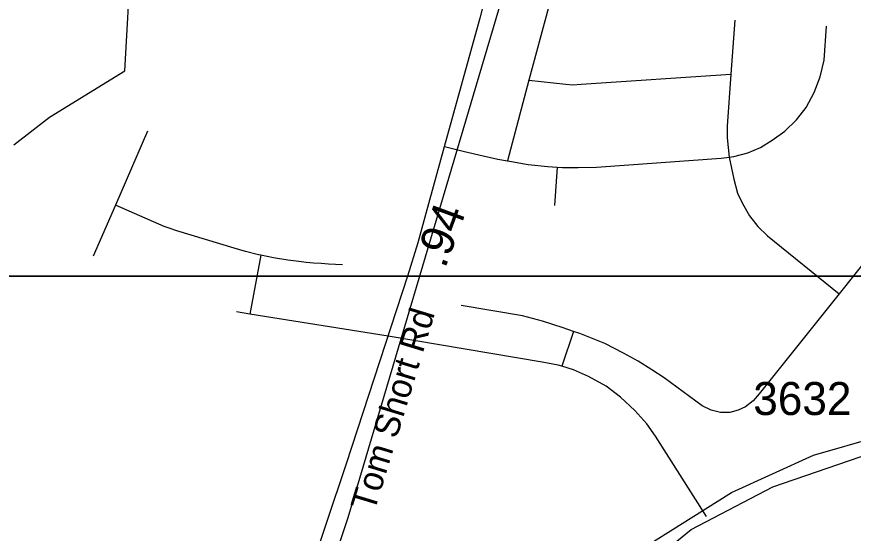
# Model space of a CAD drawing. Extents: x 1383679 to 1536984, y 460658 to 651027.
# Drawn here: x 1461906 to 1465074, y 476343 to 478298 of the extents above; entities that cross this region are included whole.
import ezdxf

# ---------------------------------------------------------------- set-up
doc = ezdxf.new("R2010")
doc.units = 0
for name, color, linetype in [('Default', 7, 'Continuous'), ('Exist Boundary Political City Limit New', 7, 'Continuous'), ('Exist Hydrographic Creek Single Shore', 7, 'Continuous'), ('Exist Road Non-System Type 51', 7, 'Continuous'), ('Exist Road Secondary Mileage Hundredths English Label', 7, 'Continuous'), ('Exist Road Secondary Type 51 Attributed', 7, 'Continuous'), ('Exist Road Secondary Type 51 Label', 7, 'Continuous'), ('Exist Road Secondary Type 51 Number Label', 7, 'Continuous'), ('Map Preparation Boundary City Limit Buffer Line', 7, 'Continuous'), ('Map Preparation Inset Cut Line', 7, 'Continuous')]:
    doc.layers.add(name, color=color, linetype=linetype)

msp = doc.modelspace()

# ---------------------------------------------------------------- linework, layer by layer
at = {"layer": 'Default'}
msp.add_lwpolyline([(1463751.2, 478394), (1463531.8, 477651.1), (1463160.2, 476401.8), (1462991.5, 475895.3), (1462926.1, 475628.8), (1462884.1, 475388.9), (1462858.9, 475148.1), (1463069.6, 474640.9), (1463502, 475352.9), (1464086, 476166.7), (1464613.1, 476497), (1464923.5, 476639), (1465169.8, 476708.7), (1465415.8, 476738.7), (1466027, 476792), (1466535.1, 476819), (1466688.6, 480177.2)], dxfattribs=at)
at = {"layer": 'Exist Boundary Political City Limit New'}
msp.add_lwpolyline([(1463751.2, 478394), (1463531.8, 477651.1), (1463160.2, 476401.8), (1462991.5, 475895.3), (1462926.1, 475628.8), (1462884.1, 475388.9), (1462858.9, 475148.1), (1463069.6, 474640.9), (1463502, 475352.9), (1464086, 476166.7), (1464613.1, 476497), (1464923.5, 476639), (1465169.8, 476708.7), (1465415.8, 476738.7), (1466027, 476792), (1466535.1, 476819), (1466688.6, 480177.2)], dxfattribs=at)
at = {"layer": 'Exist Hydrographic Creek Single Shore'}
msp.add_lwpolyline([(1461895.3, 477812.9), (1462030.2, 477918.4), (1462315.8, 478093.4), (1462339.5, 478518.8), (1462308.3, 478963.2), (1462438.3, 479252.7), (1462659.2, 479334.9), (1463104.6, 479583.4), (1463616.8, 479778.5), (1464591.7, 480136.7), (1465042.5, 480312.1), (1465608.3, 480255.7), (1466085, 480145.1), (1466503.9, 480381.4), (1466938.5, 480627.2)], dxfattribs=at)
at = {"layer": 'Exist Road Non-System Type 51'}
for p, q in [((1463919.6, 478332.7), (1463845.8, 478057.2)), ((1464625, 478285.4), (1464610.9, 478080.8)), ((1463845.8, 478057.2), (1463764.1, 477752.8)), ((1462401.9, 477864.5), (1462280.2, 477584.8)), ((1463952.6, 477728.2), (1463942.6, 477583.1)), ((1462280.2, 477584.8), (1462196.2, 477391.5)), ((1462831.1, 477395), (1462789.2, 477172.7)), ((1462789.2, 477172.7), (1462738.1, 477180.8)), ((1463313.1, 477089.2), (1462789.2, 477172.7)), ((1464015.1, 477106.8), (1463969.9, 476975.3))]:
    msp.add_line(p, q, dxfattribs=at)
for points in [[(1464604.1, 477766.9), (1464621.2, 477769), (1464674.9, 477782.4), (1464722.9, 477803.6), (1464766.9, 477830.4), (1464814.9, 477864.9), (1464859, 477907.1), (1464895.4, 477955), (1464926.1, 478010.6), (1464949.1, 478070), (1464964.4, 478133.2), (1464972.1, 478261.8)], [(1463845.8, 478057.2), (1463986.1, 478042.1), (1464012.1, 478040.2), (1464043.8, 478042.1), (1464610.9, 478080.8)], [(1464610.9, 478080.8), (1464597.1, 477884.2), (1464597.1, 477839.7), (1464604.1, 477766.9)], [(1463525.8, 477807.2), (1463601.4, 477788.2), (1463672.2, 477770.9), (1463727.9, 477759.4), (1463764.1, 477752.8)], [(1463952.6, 477728.2), (1463973.2, 477726.8), (1464032.6, 477726.8), (1464101.8, 477728.8), (1464573.4, 477763.2), (1464604.1, 477766.9)], [(1464604.1, 477766.9), (1464621.4, 477683.7), (1464636.1, 477629.8), (1464654.8, 477590.8), (1464680.8, 477544.4), (1464712.4, 477503.6), (1464749.5, 477468.2), (1465020.6, 477249.5)], [(1463764.1, 477752.8), (1463779.6, 477749.8), (1463842.9, 477738.3), (1463917.6, 477730.7), (1463952.6, 477728.2)], [(1465787.5, 477739.5), (1465644.6, 477746.8), (1465605.6, 477746.8), (1465564.8, 477746.8), (1465525.8, 477745), (1465484.9, 477737.6), (1465445.9, 477722.7), (1465414.4, 477706), (1465382.8, 477685.6), (1465356.8, 477661.4), (1465327, 477633.6), (1465020.6, 477249.5)], [(1462831.1, 477395), (1462822.1, 477396.8), (1462772.9, 477409.3), (1462729.9, 477421.4), (1462512.9, 477487.7), (1462483.6, 477497.4), (1462465.1, 477503.9), (1462444.1, 477512.2), (1462280.2, 477584.8)], [(1463140.1, 477358.8), (1463086.4, 477361.2), (1463059, 477363.4), (1463029.8, 477365.8), (1463002, 477368.1), (1462984.9, 477369.9), (1462932.9, 477376.9), (1462878.6, 477385.7), (1462831.1, 477395)], [(1465020.6, 477249.5), (1464717.9, 476870.2), (1464695.6, 476844.2), (1464665.9, 476822), (1464638, 476809), (1464606.5, 476799.7), (1464571.1, 476799.7), (1464535.9, 476809), (1464502.5, 476825.7), (1464357.6, 476931.6), (1464311.1, 476961.2), (1464259.1, 476994.7), (1464203.5, 477024.4), (1464132.9, 477061.6), (1464038.1, 477098.7), (1464015.1, 477106.8)], [(1464015.1, 477106.8), (1463975.1, 477121), (1463897.1, 477145.1), (1463820.9, 477165.6), (1463588.8, 477204.6)], [(1463969.9, 476975.3), (1463957.1, 476979.2), (1463896.2, 476990.4), (1463313.1, 477089.2)], [(1464517.9, 476406.2), (1464325.6, 476710.1), (1464291.9, 476756.6), (1464247.1, 476807.8), (1464192.6, 476857.5), (1464138.1, 476899.1), (1464070.9, 476936), (1464014.9, 476961.6), (1463969.9, 476975.3)]]:
    msp.add_lwpolyline(points, dxfattribs=at)
at = {"layer": 'Exist Road Secondary Type 51 Attributed'}
for points in [[(1463680.1, 478373.2), (1463659.8, 478293), (1463524.5, 477805.8), (1463452.2, 477538.9), (1463424.8, 477442.2), (1463385.6, 477316), (1463154.4, 476606.3), (1463001.1, 476150.2), (1462976.8, 476058.7), (1462923, 475877.9), (1462910.9, 475825.6), (1462901.6, 475769.8), (1462883.1, 475645.3), (1462847.2, 475433.6), (1462829.6, 475339.1), (1462812, 475266.7), (1462807.2, 475219), (1462807.8, 475182), (1462816.5, 475127.2), (1462837.9, 475062.8), (1462869.5, 474990.2), (1462954.5, 474800.7), (1463003.8, 474711.8), (1463073.8, 474569.6)], [(1463073.8, 474569.6), (1463586.2, 475425.3), (1464080.8, 476048.2), (1464460, 476357.4), (1464768.9, 476519), (1465141, 476645.5), (1466159.1, 476729.8), (1466706.7, 476779), (1466896.3, 476807.1), (1467184.1, 476905.4), (1467521.1, 477095.2), (1467752.8, 477306), (1468076.4, 477591.9), (1468286.4, 477727.5), (1468411.7, 477794.1), (1468651.5, 477875.1), (1469230.1, 478001.4), (1470438, 478213.5)]]:
    msp.add_lwpolyline(points, dxfattribs=at)
at = {"layer": 'Map Preparation Boundary City Limit Buffer Line'}
msp.add_lwpolyline([(1463751.2, 478394), (1463531.8, 477651.1), (1463160.2, 476401.8), (1462991.5, 475895.3), (1462926.1, 475628.8), (1462884.1, 475388.9), (1462858.9, 475148.1), (1463069.6, 474640.9), (1463502, 475352.9), (1464086, 476166.7), (1464613.1, 476497), (1464923.5, 476639), (1465169.8, 476708.7), (1465415.8, 476738.7), (1466027, 476792), (1466535.1, 476819), (1466688.6, 480177.2)], dxfattribs=at)
msp.add_lwpolyline([(1463751.2, 478394), (1463531.8, 477651.1), (1463160.2, 476401.8), (1462991.5, 475895.3), (1462926.1, 475628.8), (1462884.1, 475388.9), (1462858.9, 475148.1), (1463069.6, 474640.9), (1463502, 475352.9), (1464086, 476166.7), (1464613.1, 476497), (1464923.5, 476639), (1465169.8, 476708.7), (1465415.8, 476738.7), (1466027, 476792), (1466535.1, 476819), (1466688.6, 480177.2)], dxfattribs=at)
at = {"layer": 'Map Preparation Inset Cut Line'}
for points in [[(1446195.4, 477316), (1480703, 477316), (1498974.3, 494868.2), (1521133.6, 516155.5), (1521133.6, 520758.2), (1458567.8, 520758.2), (1458567.8, 493672.2), (1446195.4, 493672.2), (1446195.4, 477316)], [(1437474.3, 477316), (1437474.3, 461213.3), (1475802.8, 461213.3), (1475802.8, 477316), (1437474.3, 477316)]]:
    msp.add_lwpolyline(points, dxfattribs=at)

# ---------------------------------------------------------------- texts
at = {"layer": 'Exist Road Secondary Mileage Hundredths English Label'}
msp.add_text('.94', height=125, rotation=69.7301, dxfattribs=at).set_placement((1463528.2, 477342))
at = {"layer": 'Exist Road Secondary Type 51 Label'}
msp.add_text('Tom Short Rd', height=95, rotation=73.0401, dxfattribs=at).set_placement((1463260.1, 476420.4))
at = {"layer": 'Exist Road Secondary Type 51 Number Label'}
msp.add_text('3632', height=125, dxfattribs=at).set_placement((1464695.4, 476790.4))

doc.saveas('drawing.dxf')
